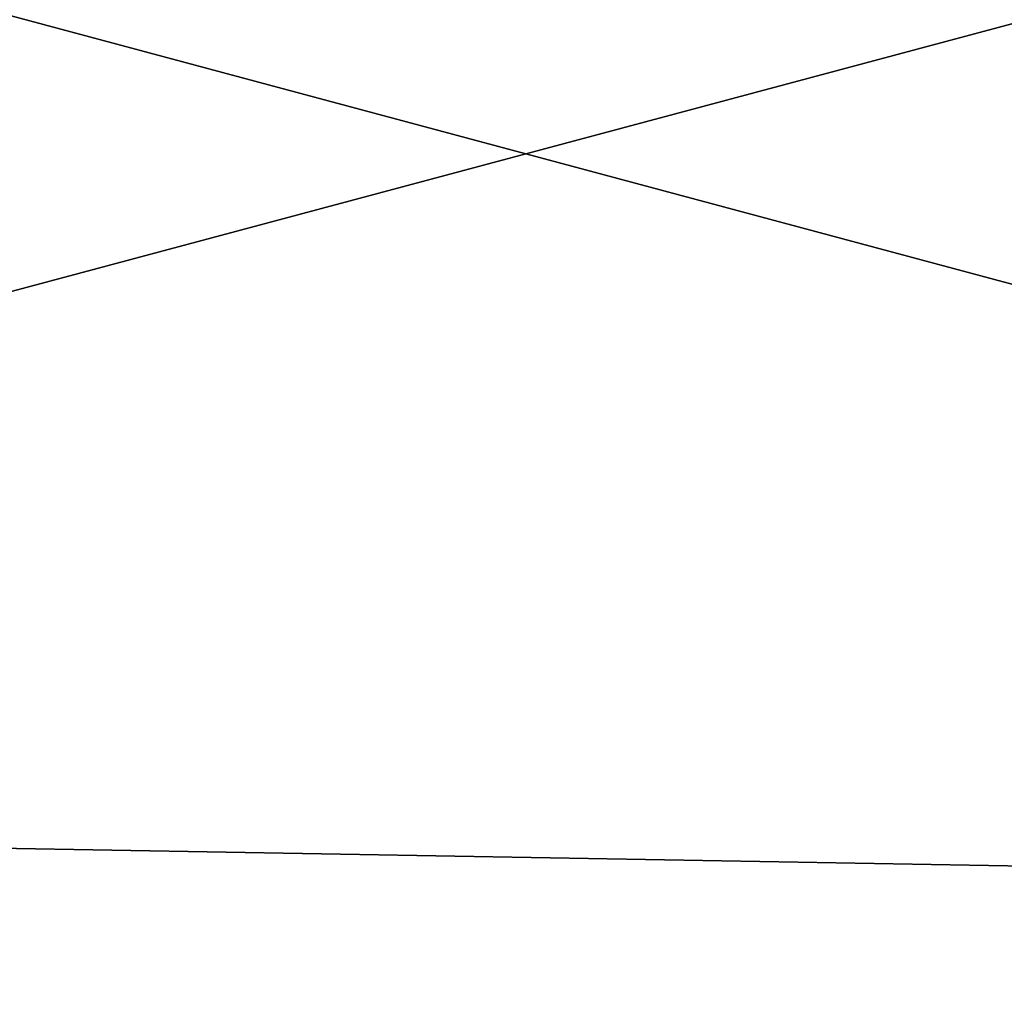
# Model space of a CAD drawing. Extents: x -250 to 250, y -426 to 356.
# Tile 839 of 1056: x -145.944 to -145.635, y 240.007 to 240.312. Entities that reach past the tile are written whole.
import ezdxf

# ---------------------------------------------------------------- set-up
doc = ezdxf.new("R2010")
doc.units = 0
doc.header["$LTSCALE"] = 41.718519
for name, color, linetype in [('1614', 7, 'CONTINUOUS'), ('1623', 7, 'CONTINUOUS'), ('17', 7, 'CONTINUOUS'), ('18', 7, 'CONTINUOUS'), ('738', 7, 'CONTINUOUS'), ('739', 7, 'CONTINUOUS'), ('741', 7, 'CONTINUOUS'), ('759', 7, 'CONTINUOUS')]:
    doc.layers.add(name, color=color, linetype=linetype)

msp = doc.modelspace()

# ---------------------------------------------------------------- linework, layer by layer
at = {"layer": '1614', "color": 7, "linetype": 'CONTINUOUS'}
for points in [[(-145.75357, 238.5533, -68.65), (-140.77761, 242.56576, -68.65), (-143.0169, 240.15751, -68.55), (-145.75357, 238.5533, -68.65)], [(-145.75357, 238.5533, -68.65), (-143.0169, 240.15751, -68.55), (-145.71173, 238.46175, -68.55), (-145.75357, 238.5533, -68.65)]]:
    msp.add_3dface(points, dxfattribs=at)
at = {"layer": '1623', "color": 7, "linetype": 'CONTINUOUS'}
msp.add_3dface([(-145.45313, 240.3587, -68.65), (-150, 239.14168, -68.65), (-146.30807, 242.69486, -68.55), (-145.45313, 240.3587, -68.65)], dxfattribs=at)
at = {"layer": '17', "color": 7, "linetype": 'CONTINUOUS'}
for points in [[(210, 237.79049, 10.16268), (210, 242, 11), (-210, 237.79049, 10.16268), (210, 237.79049, 10.16268)], [(210, 242, 11), (-210, 242, 11), (-210, 237.79049, 10.16268), (210, 242, 11)]]:
    msp.add_3dface(points, dxfattribs=at)
at = {"layer": '18', "color": 7, "linetype": 'CONTINUOUS'}
for points in [[(210, 237.79049, -10.16268), (-210, 237.79049, -10.16268), (-210, 242, -11), (210, 237.79049, -10.16268)], [(210, 242, -11), (210, 237.79049, -10.16268), (-210, 242, -11), (210, 242, -11)]]:
    msp.add_3dface(points, dxfattribs=at)
at = {"layer": '738', "color": 7, "linetype": 'CONTINUOUS'}
for points in [[(-140.77761, 242.56576, -68.65), (-145.75357, 238.5533, -68.65), (-145.45313, 240.3587, -68.65), (-140.77761, 242.56576, -68.65)], [(-145.75357, 238.5533, -68.65), (-150, 239.14168, -68.65), (-145.45313, 240.3587, -68.65), (-145.75357, 238.5533, -68.65)]]:
    msp.add_3dface(points, dxfattribs=at)
at = {"layer": '739', "color": 7, "linetype": 'CONTINUOUS'}
for points in [[(-144.90279, 240.03317, -15.65), (-140.97802, 243.78393, -15.65), (-150, 241.4, -15.65), (-144.90279, 240.03317, -15.65)], [(-155.38093, 240.21598, -15.65), (-144.90279, 240.03317, -15.65), (-150, 241.4, -15.65), (-155.38093, 240.21598, -15.65)], [(-155.38093, 240.21598, -15.65), (-150, 238.5, -15.65), (-144.90279, 240.03317, -15.65), (-155.38093, 240.21598, -15.65)]]:
    msp.add_3dface(points, dxfattribs=at)
at = {"layer": '741', "color": 7, "linetype": 'CONTINUOUS'}
msp.add_3dface([(-145.71173, 238.46175, -68.55), (-143.0169, 240.15751, -68.55), (-145.23909, 238.69196, -53.59381), (-145.71173, 238.46175, -68.55)], dxfattribs=at)
at = {"layer": '759', "color": 7, "linetype": 'CONTINUOUS'}
for points in [[(-144.91814, 238.86369, -16.65), (-143.43922, 240.19553, -15.94289), (-150, 237.79289, -15.94289), (-144.91814, 238.86369, -16.65)], [(-143.43922, 240.19553, -15.94289), (-150, 238.5, -15.65), (-150, 237.79289, -15.94289), (-143.43922, 240.19553, -15.94289)], [(-144.90279, 240.03317, -15.65), (-150, 238.5, -15.65), (-143.43922, 240.19553, -15.94289), (-144.90279, 240.03317, -15.65)]]:
    msp.add_3dface(points, dxfattribs=at)

doc.saveas('drawing.dxf')
